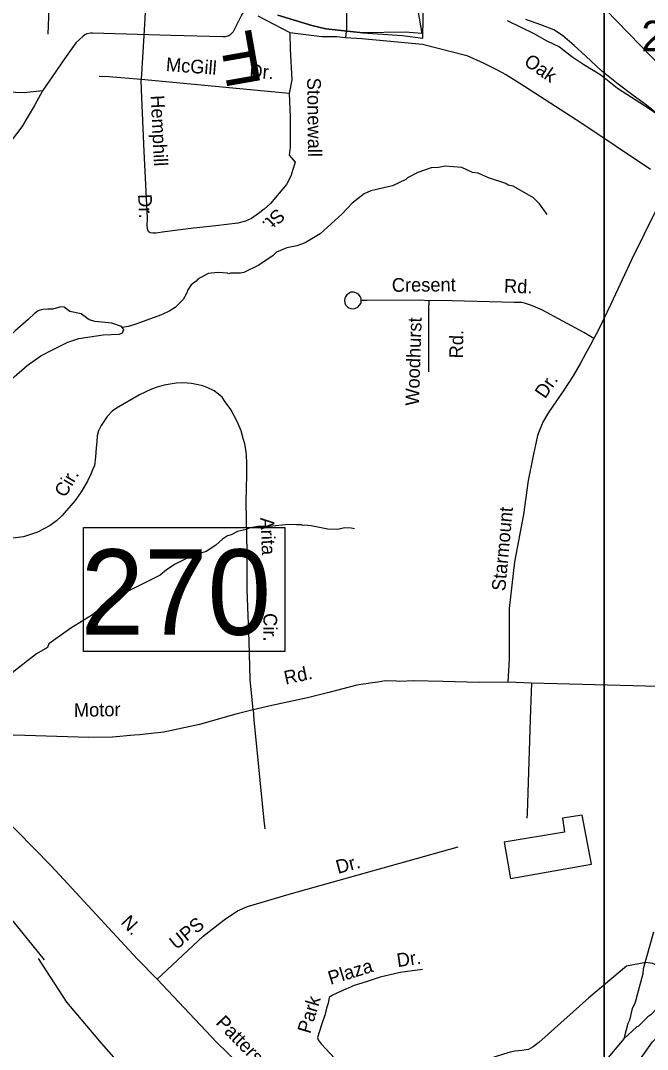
# Model space of a CAD drawing. Extents: x 1551653 to 1702041, y 811336 to 920032.
# Drawn here: x 1630920 to 1633932, y 877060 to 881998 of the extents above; entities that cross this region are included whole.
import ezdxf

# ---------------------------------------------------------------- set-up
doc = ezdxf.new("R2010")
doc.units = 0
for name, color, linetype in [('Old_Level_10', 7, 'Continuous'), ('Old_Level_11', 7, 'Continuous'), ('Old_Level_22', 7, 'Continuous'), ('Old_Level_31', 7, 'Continuous'), ('Old_Level_32', 7, 'Continuous'), ('Old_Level_35', 7, 'Continuous'), ('Old_Level_41', 7, 'Continuous'), ('Old_Level_48', 7, 'Continuous'), ('Old_Level_49', 7, 'Continuous'), ('Old_Level_59', 7, 'Continuous'), ('Old_Level_62', 7, 'Continuous'), ('Old_Level_63', 7, 'Continuous'), ('Old_Level_8', 7, 'Continuous')]:
    doc.layers.add(name, color=color, linetype=linetype)

msp = doc.modelspace()

# ---------------------------------------------------------------- linework, layer by layer
at = {"layer": 'Old_Level_31'}
msp.add_lwpolyline([(1631221.966, 879564.48), (1632190.347, 879564.48), (1632190.347, 878969.558), (1631221.966, 878969.558), (1631221.966, 879564.48)], dxfattribs=at)
at = {"layer": 'Old_Level_32'}
msp.add_lwpolyline([(1632060.477, 882020.706), (1632213.75, 881940.464), (1632291.564, 881931.025), (1632367.021, 881921.584), (1632440.12, 881921.584), (1632482.023, 881917.619), (1632559.838, 881912.899), (1632852.233, 881884.578), (1633064.456, 881830.297), (1633142.271, 881794.896), (1633204.618, 881764.438), (1633255.595, 881737.353), (1633319.039, 881698.442), (1633612.557, 881509.552), (1633947.397, 881285.348)], dxfattribs=at)
at = {"layer": 'Old_Level_35'}
for p, q in [((1632211.392, 881647.818), (1631499.08, 881715.849)), ((1633375.217, 878817.068), (1633261.513, 878822.934)), ((1635023.173, 878775.934), (1633375.217, 878817.068))]:
    msp.add_line(p, q, dxfattribs=at)
for points in [[(1632485.249, 882700.564), (1632486.594, 882658.514), (1632486.411, 881960.717), (1632482.023, 881917.619)], [(1631615.582, 882450.989), (1631521.902, 882091.154), (1631511.813, 881926.403), (1631499.08, 881715.849)], [(1631049.599, 882176.33), (1631056.21, 882058.328), (1631050.849, 881932.361)], [(1632001.527, 882058.467), (1631980.304, 882020.706), (1631942.38, 881944.769), (1631934.397, 881935.924), (1631926.248, 881928.886), (1631920.378, 881925.602), (1631914.125, 881923.128), (1631904.076, 881920.934), (1631892.035, 881919.375), (1631644.254, 881927.019), (1631266.663, 881937.902), (1631256.262, 881938.112), (1631238.585, 881934.87), (1631228.67, 881929.47), (1631220.337, 881923.237), (1631185.879, 881891.718), (1631119.689, 881799.073), (1631090.252, 881754.057), (1631025.922, 881660.708)], [(1632213.75, 881940.464), (1632216.107, 881860.223), (1632223.181, 881713.9), (1632211.392, 881647.818)], [(1631499.08, 881715.849), (1631343.628, 881727.417), (1631297.657, 881730.153)], [(1632211.392, 881647.818), (1632216.107, 881536.896), (1632215.018, 881390.935), (1632211.041, 881352.792), (1632239.416, 881318.569), (1632228.885, 881282.762), (1632218.432, 881250.958), (1632197.809, 881211.151), (1632163.147, 881169.633), (1632120.519, 881120.272), (1632090.145, 881092.874), (1632064.095, 881071.391), (1632029.801, 881048.074), (1632000.542, 881036.063), (1631963.498, 881025.21), (1631858.974, 881012.126), (1631750.904, 881001.719), (1631612.659, 880983.718), (1631570.727, 880978.37), (1631556.314, 880978.061), (1631542.718, 880978.737), (1631537.39, 880982.448), (1631532.879, 880986.943), (1631530.704, 880997.992), (1631529.208, 881013.032), (1631529.782, 881051.044), (1631514.241, 881369.14), (1631500.648, 881665.189), (1631499.08, 881715.849)], [(1631025.922, 881660.708), (1630937.69, 881651.892), (1630729.938, 881660.117), (1630580.125, 881663.759), (1630456.087, 881665.278)], [(1631025.922, 881660.708), (1630987.09, 881591.256), (1630925.958, 881488.034), (1630875.161, 881420.626)], [(1634036.265, 881222.172), (1633974.956, 881090.009), (1633855.978, 880849.033), (1633757.005, 880636.723), (1633697.268, 880513.466), (1633674.61, 880471.904)], [(1632557.29, 880654.125), (1632556.096, 880664.355), (1632552.677, 880673.429), (1632543.504, 880684.82), (1632534.209, 880690.214), (1632520.902, 880695.086), (1632507.884, 880694.551), (1632497.559, 880688.757), (1632487.808, 880681.553), (1632481.624, 880672.672), (1632478.077, 880665.542), (1632476.037, 880653.777), (1632478.038, 880643.928), (1632481.234, 880633.859), (1632488.868, 880625.5), (1632498.13, 880618.505), (1632507.671, 880615.309), (1632521.466, 880614.63), (1632530.128, 880617.455), (1632540.036, 880622.455), (1632549.865, 880633.462), (1632556.466, 880643.134), (1632557.024, 880650.926), (1632557.29, 880654.125)], [(1632881.453, 880653.334), (1632839.484, 880655.989), (1632583.697, 880653.787), (1632557.29, 880654.125)], [(1632881.453, 880653.334), (1632880.839, 880613.321), (1632880.872, 880329.559), (1632880.327, 880312.561)], [(1633674.61, 880471.904), (1633626.966, 880500.487), (1633424.667, 880609.463), (1633375.061, 880630.283), (1633342.285, 880642.157), (1633327.318, 880644.263), (1633291.324, 880645.395), (1632935.511, 880654.634), (1632881.453, 880653.334)], [(1633674.61, 880471.904), (1633658.196, 880442.219), (1633635.496, 880398.456), (1633610.956, 880352.928), (1633576.126, 880293.404), (1633531.094, 880224.077), (1633457.475, 880117.115), (1633430.979, 880073.627), (1633422.57, 880053.788), (1633412.236, 880027.781), (1633403.988, 880005.937), (1633382.59, 879908.316), (1633358.788, 879790.731), (1633336.448, 879627.093), (1633293.684, 879399.729), (1633268.526, 879176.311), (1633268.525, 878934.276), (1633261.513, 878822.934)], [(1632037.16, 878689.709), (1632023.922, 878835.717), (1632018.307, 879019.442), (1632008.901, 879265.256), (1632008.901, 879448.26), (1632004.199, 879685.875), (1632008.016, 879818.306), (1632006.714, 879872.365), (1632006.025, 879913.115), (1632002.553, 879939.201), (1631997.134, 879965.782), (1631990.101, 879992.764), (1631980.851, 880028.683), (1631961.34, 880072.906), (1631930.309, 880131.37), (1631902.836, 880167.751), (1631889.079, 880190.045), (1631871.359, 880204.211), (1631849.68, 880220.661), (1631819.362, 880235.287), (1631795.953, 880245.369), (1631766.068, 880251.78), (1631742.141, 880256.068), (1631722.177, 880258.476), (1631698.171, 880258.765), (1631668.122, 880257.174), (1631610.107, 880248.148), (1631575.894, 880238.637), (1631549.88, 880228.962), (1631491.495, 880201.734), (1631380.527, 880137.551), (1631360.435, 880123.752), (1631336.101, 880098.034), (1631307.401, 880054.592), (1631295.071, 880028.828), (1631288.779, 880004.743), (1631286.236, 879978.178), (1631283.802, 879947.01), (1631279.943, 879904.865), (1631274.691, 879863.146), (1631266.443, 879841.302), (1631258.031, 879821.263), (1631241.538, 879787.578), (1631210.872, 879735.971), (1631182.211, 879694.53), (1631141.627, 879647.129), (1631119.291, 879621.368), (1631092.185, 879597.303), (1631062.513, 879574.895), (1631000.96, 879542.35), (1630933.881, 879519.972), (1630830.108, 879507.812)], [(1633261.513, 878822.934), (1633123.19, 878820.588), (1632950.221, 878825.125), (1632808.383, 878828.645), (1632742.691, 878826.128), (1632727.091, 878826.447), (1632672.855, 878828.632), (1632636.716, 878822.611), (1632610.626, 878818.94), (1632535.705, 878807.516), (1632402.073, 878773.496), (1632299.222, 878747.695), (1632126.765, 878710.179), (1632037.16, 878689.709)], [(1633375.217, 878817.068), (1633370.529, 878692.721), (1633353.87, 878191.315), (1633353.423, 878169.31)], [(1632037.16, 878689.709), (1631954.762, 878669.137), (1631779.722, 878618.849), (1631608.579, 878582.483), (1631534.729, 878574.272), (1631493.458, 878568.992), (1631465.414, 878567.562), (1631361.241, 878559.022), (1631248.707, 878556.675), (1630889.277, 878568.395), (1630481.582, 878536.114)], [(1632037.16, 878689.709), (1632040.386, 878641.615), (1632089.683, 878157.798), (1632093.268, 878117.7)], [(1630481.582, 878536.114), (1631067.29, 877940.459), (1631481.014, 877495.071), (1631576.746, 877397.313)], [(1631576.746, 877397.313), (1631798.125, 877602.77), (1631898.798, 877682.299), (1631962.381, 877724.713), (1632010.068, 877745.921), (1632211.415, 877804.241), (1633022.1, 878032.222)], [(1634222.817, 877311.199), (1634071.361, 877411.625), (1634003.858, 877450.801), (1633958.051, 877471.343), (1633924.131, 877476.087), (1633831.044, 877458.59), (1633650.864, 877307.166), (1633409.972, 877092.741), (1633383.135, 877072.075), (1633361.468, 877059.51), (1633329.336, 877053.958), (1633297.246, 877050.408), (1633273.361, 877046.895), (1633241.15, 877037.344), (1633160.756, 877010.363), (1633007.975, 876946.632), (1632710.337, 876825.012), (1632624.987, 876779.097)], [(1632851.102, 877443.468), (1632743.505, 877428.087), (1632647.436, 877406.939), (1632580.187, 877383.868), (1632522.545, 877366.565), (1632457.218, 877337.727), (1632418.789, 877320.424), (1632403.419, 877308.888), (1632397.654, 877281.972), (1632389.969, 877256.979), (1632384.205, 877228.139), (1632366.912, 877178.153), (1632347.699, 877116.63), (1632349.62, 877105.095), (1632364.991, 877085.869), (1632451.467, 876993.361), (1632521.612, 876897.312), (1632554.84, 876856.675), (1632584.376, 876830.816), (1632624.987, 876779.097)], [(1631576.746, 877397.313), (1631861.986, 877094.263), (1631967.768, 876992.195), (1632049.868, 876906.277), (1632099.282, 876854.429), (1632127.248, 876822.441), (1632174.101, 876779.288), (1632194.183, 876753.264)], [(1633836.762, 876253.501), (1633837.421, 876821.278), (1633868.344, 876970.427), (1633956.19, 877095.343), (1634074.961, 877211.759), (1634222.817, 877311.199)]]:
    msp.add_lwpolyline(points, dxfattribs=at)
at = {"layer": 'Old_Level_41'}
msp.add_lwpolyline([(1633274.418, 877879.573), (1633663.817, 877949.059), (1633618.539, 878184.708), (1633524.962, 878169.602), (1633534.018, 878103.138), (1633244.232, 878054.8), (1633274.418, 877879.573)], dxfattribs=at)
at = {"layer": 'Old_Level_48'}
for points in [[(1632818.592, 882111.944), (1632847.808, 881935.385), (1632767.53, 881942.452), (1632565.009, 881939.296), (1632387.159, 881959.005), (1632319.836, 881973.897), (1632156.388, 882024.502)], [(1634463.008, 881251.417), (1634396.774, 881278.287), (1634329.619, 881314.166), (1634259.514, 881353.084), (1634201.312, 881391.84), (1634142.132, 881432.611), (1634088.911, 881474.301), (1633986.329, 881544.635), (1633927.205, 881592.401), (1633863.114, 881639.235), (1633791.139, 881692.168), (1633712.32, 881757.187), (1633636.513, 881827.164), (1633580.388, 881877.889), (1633524.25, 881926.616), (1633482.806, 881953.155), (1633420.516, 881976.973), (1633347.341, 882003.939)]]:
    msp.add_lwpolyline(points, dxfattribs=at)
at = {"layer": 'Old_Level_49'}
for points in [[(1632156.388, 882024.502), (1632319.836, 881973.897), (1632387.159, 881959.005), (1632565.009, 881939.296), (1632755.731, 881926.038), (1632853.731, 881913.222), (1632856.294, 882117.146)], [(1633258.522, 881999.047), (1633324.049, 881965.764), (1633386.594, 881936.741), (1633449.034, 881900.56), (1633510.364, 881871.395), (1633568.862, 881826.509), (1633627.361, 881787.479), (1633709.015, 881738.393), (1633787.834, 881673.373), (1633877.961, 881616.58), (1633936.459, 881579.5), (1633986.329, 881544.635), (1634088.911, 881474.301), (1634142.132, 881432.611), (1634201.312, 881391.84), (1634259.514, 881353.084), (1634329.619, 881314.166), (1634396.774, 881278.287), (1634463.008, 881251.417)]]:
    msp.add_lwpolyline(points, dxfattribs=at)
at = {"layer": 'Old_Level_59'}
for points in [[(1634397.876, 881419.354), (1634009.917, 881765.379), (1633507.95, 882281.085), (1633209.907, 882523.559), (1633078.878, 882700.212), (1632956.872, 882968.522), (1632885.924, 883255.595), (1632851.886, 883272.717), (1632747.924, 883573.631), (1632457.878, 883776.428), (1632243.906, 883994.193), (1632086.836, 884062.988), (1631777.925, 884092.208), (1631603.836, 884171.255), (1631480.907, 884295.209), (1631399.912, 884490.522), (1631376.844, 884638.774), (1631389.864, 885032.474), (1631450.867, 885313.498), (1631718.87, 886059.888), (1631765.93, 886502.082)], [(1631035.842, 877489.326), (1630359.565, 878320.942), (1629789.374, 878852.765), (1629351.518, 879433.046), (1629134.87, 879682.541), (1628717.031, 880243.539), (1628587.28, 880435.341), (1628448, 880635.94), (1628288.46, 880880.234), (1628027.076, 881165.075), (1627653.754, 881558.912), (1627617.729, 881891.089), (1627520.776, 881946.7), (1627412.816, 881988.325), (1627281.851, 882033.485)], [(1637554.96, 875663.029), (1637345.91, 875598.335), (1636991.99, 875260.82), (1636477.924, 874847.742), (1636209.066, 874752.915), (1635820.108, 874785.151), (1635059.887, 874791.25), (1634445.756, 874694.876), (1633984.937, 874751.139), (1633752.921, 874870.787), (1633612.937, 875050.436), (1633439.873, 875228.011), (1633314.893, 875263.28), (1633067.688, 875330.337), (1632764.128, 875492.374), (1632726.966, 875683.307), (1632583.274, 875802.33), (1632149.723, 875881.679), (1632139.813, 876231.31), (1631789.531, 876672.372), (1631497.303, 876877.115), (1631309.441, 877090.214), (1631142.916, 877286.811), (1631006.864, 877496.374)]]:
    msp.add_lwpolyline(points, dxfattribs=at)
at = {"layer": 'Old_Level_62'}
for points in [[(1633449.92, 881066.869), (1633413.831, 881118.85), (1633384.303, 881147.352), (1633287.314, 881203.024), (1633263.323, 881207.433), (1633251.532, 881215.635), (1633167.973, 881243.009), (1633118.351, 881265.872), (1633092.412, 881268.333), (1633040.841, 881293.247), (1632960.973, 881298.578), (1632928.883, 881293.144), (1632892.896, 881291.709), (1632828.51, 881268.846), (1632780.117, 881243.624), (1632772.018, 881235.832), (1632707.529, 881204.869), (1632603.158, 881180.673), (1632570.964, 881167.242), (1632514.267, 881122.131), (1632465.465, 881070.97), (1632359.966, 880974.801), (1632287.275, 880932.048), (1632246.982, 880916.771), (1632198.897, 880907.544), (1632150.608, 880886.321), (1632134.306, 880870.635), (1632065.613, 880823.78), (1631993.025, 880789.024), (1631977.031, 880785.333), (1631929.049, 880786.153), (1631920.949, 880782.257), (1631915.003, 880786.358), (1631869.071, 880789.126), (1631820.986, 880784), (1631772.594, 880756.831), (1631764.392, 880746.988), (1631740.196, 880729.354), (1631723.792, 880705.67), (1631719.588, 880691.727), (1631701.031, 880660.046), (1631662.379, 880620.676), (1631638.182, 880605.092), (1631597.89, 880585.817), (1631469.22, 880539.988), (1631437.641, 880530.146), (1631408.627, 880525.532)], [(1631408.627, 880525.532), (1631405.653, 880529.018), (1631359.312, 880545.114), (1631278.931, 880553.522), (1631249.301, 880562.031), (1631211.777, 880590.738), (1631156.413, 880602.016), (1631130.166, 880621.701), (1631113.249, 880623.547), (1631075.52, 880612.577)], [(1631075.52, 880612.577), (1631051.939, 880613.499), (1631024.974, 880611.756), (1631004.982, 880604.58), (1630984.886, 880590.738), (1630956.589, 880562.544), (1630895.074, 880508.923), (1630851.603, 880468.938), (1630812.233, 880435.719), (1630776.964, 880408.345), (1630747.846, 880390.3), (1630709.707, 880376.767), (1630688.586, 880368.052), (1630670.542, 880357.287), (1630647.268, 880336.679), (1630586.778, 880281.52), (1630553.354, 880243.893), (1630544.127, 880226.053), (1630541.769, 880196.116), (1630546.383, 880164.128), (1630560.839, 880116.043), (1630569.553, 880075.545)], [(1631073.059, 880416.957), (1631147.185, 880454.686), (1631200.499, 880471.706), (1631316.763, 880490.16), (1631395.606, 880492.211), (1631410.267, 880499.285), (1631416.931, 880515.279), (1631408.627, 880525.532)], [(1630569.553, 880075.545), (1630571.194, 880067.958), (1630580.831, 880038.841), (1630589.649, 880026.743), (1630602.567, 880020.591), (1630618.561, 880020.386), (1630634.76, 880034.227), (1630697.403, 880101.279), (1630771.12, 880173.252), (1630846.989, 880246.661), (1630889.332, 880287.466), (1630951.873, 880342.318), (1631017.387, 880388.557), (1631073.059, 880416.957)], [(1632524.93, 879558.096), (1632508.936, 879562.402), (1632476.948, 879562.915), (1632444.857, 879555.431), (1632396.875, 879556.251), (1632317.212, 879573.578), (1632285.224, 879576.141), (1632277.227, 879574.295), (1632269.333, 879578.396), (1632245.342, 879576.858), (1632205.356, 879579.524), (1632117.184, 879568.964), (1632061.205, 879569.989), (1632021.117, 879562.607), (1632005.021, 879554.918), (1631962.882, 879545.588), (1631932.637, 879530.107), (1631914.593, 879524.468), (1631890.294, 879508.884), (1631857.896, 879479.459), (1631811.349, 879450.239), (1631745.117, 879429.323), (1631688.625, 879402.359), (1631662.481, 879388.723), (1631621.983, 879361.451), (1631591.636, 879335.922), (1631402.167, 879241.188), (1631307.228, 879178.852), (1631266.628, 879145.531), (1631161.641, 879081.248), (1631055.322, 879006.404)], [(1631055.322, 879006.404), (1631049.375, 878989.384), (1630996.882, 878958.729), (1630887.692, 878873.837), (1630859.19, 878845.848), (1630843.093, 878835.185), (1630733.698, 878746.192), (1630677.103, 878709.078), (1630652.907, 878697.493), (1630596.928, 878694.417), (1630525.16, 878707.643), (1630485.585, 878730.301), (1630418.533, 878789.458), (1630370.961, 878812.219), (1630346.867, 878810.681), (1630330.873, 878804.94), (1630262.385, 878776.13), (1630242.188, 878762.392), (1630224.143, 878758.701), (1630160.064, 878729.071)], [(1633961.012, 877621.789), (1633912.108, 877446.572), (1633909.749, 877422.684), (1633871.405, 877279.352), (1633859.102, 877255.566), (1633846.183, 877199.792), (1633837.879, 877183.901), (1633818.604, 877110.082)], [(1634412.024, 877617.278), (1634380.446, 877598.618), (1634348.048, 877571.244), (1634259.056, 877510.754), (1634202.359, 877463.694), (1634121.466, 877407.1), (1634099.115, 877385.467), (1634084.966, 877377.675), (1634068.767, 877361.988), (1634038.009, 877320.465), (1633948.607, 877226.039), (1633934.458, 877216.299), (1633887.706, 877169.034), (1633881.657, 877167.189), (1633818.604, 877110.082)], [(1633818.604, 877110.082), (1633743.35, 877021.499), (1633696.598, 876976.285), (1633609.041, 876877.758), (1633484.881, 876695.979)]]:
    msp.add_lwpolyline(points, dxfattribs=at)
at = {"layer": 'Old_Level_63'}
for points in [[(1571207.969, 918191.523), (1633724.041, 918191.523), (1633724.041, 874749.337), (1571207.969, 874749.337), (1571207.969, 918191.523)], [(1633724.041, 918191.523), (1696240.113, 918191.523), (1696240.113, 874749.337), (1633724.041, 874749.337), (1633724.041, 918191.523)]]:
    msp.add_lwpolyline(points, dxfattribs=at)

# ---------------------------------------------------------------- texts
at = {"layer": 'Old_Level_10'}
for s, height, rotation, p in [('McGill', 65.6167, 355.604053, (1631616.932, 881756.227)), ('Dr.', 65.6167, 355.604053, (1632017.724, 881725.376)), ('Stonewall', 65.6167, 270.693511, (1632297.153, 881723.587)), ('Hemphill', 65.6167, 272.797089, (1631545.255, 881638.385)), ('Dr.', 65.6167, 272.797089, (1631484.61, 881163.871)), ('St.', 65.6167, 224.374808, (1632151.64, 881100.875)), ('Cresent', 65.6167, 0.493106, (1632704.254, 880695.987)), ('Rd.', 65.6167, 358.198839, (1633242.363, 880692.239)), ('Woodhurst', 65.6167, 88.164864, (1632834.234, 880148.446)), ('Rd.', 65.6167, 89.124586, (1633045.807, 880376.299)), ('Dr.', 65.6167, 55.461506, (1633440.137, 880179.275)), ('Cir.', 65.6167, 59.280589, (1631134.407, 879704.78)), ('Starmount', 65.6167, 84.742156, (1633249.022, 879257.618)), ('Arita', 65.6167, 272.515483, (1632072.44, 879611.645)), ('Cir.', 65.6167, 269.983456, (1632087.228, 879153.782)), ('Rd.', 65.6167, 12.272919, (1632193.608, 878810.24)), ('Motor', 65.6167, 1.042117, (1631176.863, 878655.53)), ('Dr.', 65.6167, 15.145386, (1632445.305, 877901.786)), ('N.', 65.6167, 313.121569, (1631397.838, 877666.227)), ('UPS', 65.6167, 38.997172, (1631668.539, 877535.382)), ('Dr.', 65.6166, 8.269272, (1632732.523, 877454.325)), ('Plaza', 65.6167, 17.0764, (1632409.191, 877368.793)), ('Park', 65.6167, 73.289253, (1632311.44, 877131.665)), ('Patterson', 65.6167, 314.368739, (1631854.279, 877183.982))]:
    msp.add_text(s, height=height, rotation=rotation, dxfattribs=at).set_placement(p)
at = {"layer": 'Old_Level_11'}
msp.add_text('Oak', height=65.6167, rotation=325.391225, dxfattribs=at).set_placement((1633334.207, 881789.058))
at = {"layer": 'Old_Level_22'}
msp.add_text('F', height=246.062, rotation=189.987319, dxfattribs=at).set_placement((1632054.726, 881958.575))
at = {"layer": 'Old_Level_31'}
msp.add_text('270', height=410.1042, dxfattribs=at).set_placement((1631208.761, 879049.795))
at = {"layer": 'Old_Level_8'}
msp.add_text('2235', height=147.6375, dxfattribs=at).set_placement((1633903.459, 881850.269))

doc.saveas('drawing.dxf')
